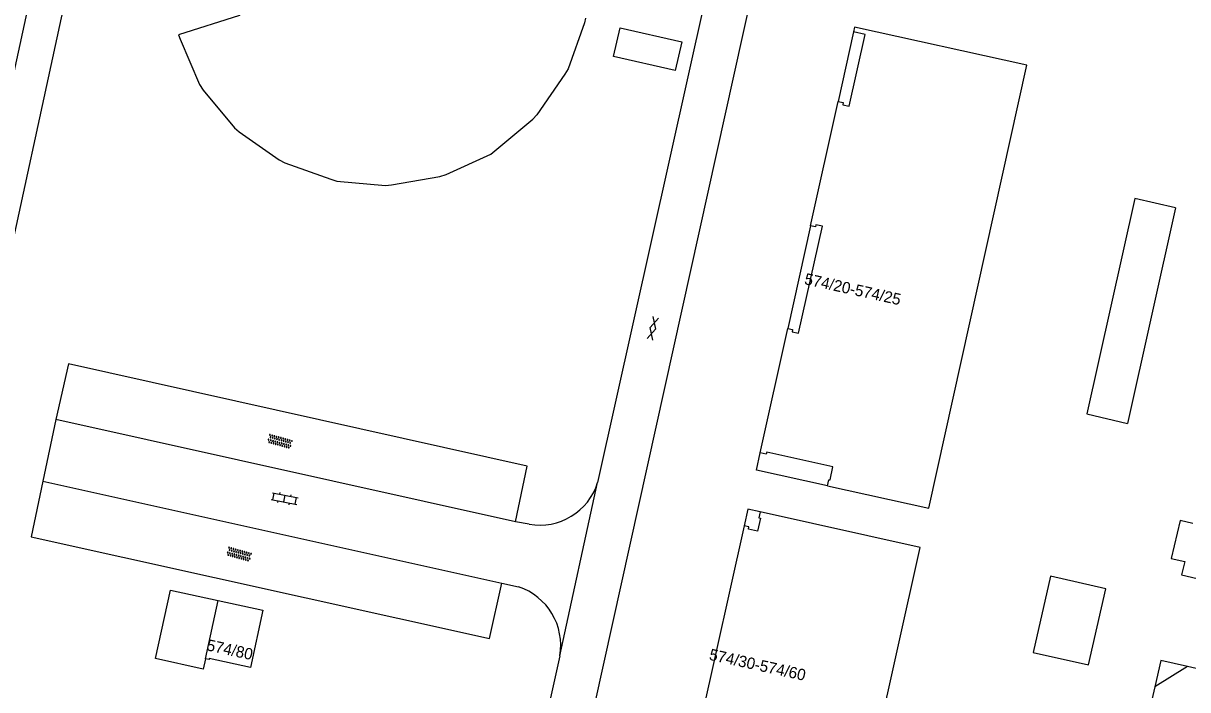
# Model space of a CAD drawing. Extents: x 124000 to 129000, y 395500 to 397503.
# Drawn here: x 128495.2 to 128597.6, y 396855.3 to 396914 of the extents above; entities that cross this region are included whole.
import ezdxf

# ---------------------------------------------------------------- set-up
doc = ezdxf.new("R2010")
doc.units = 0
for name, color, linetype in [('gg-anno-huisnummerreeks BGT', 7, 'Continuous'), ('gg-bbg-hoofdgebouw', 7, 'Continuous'), ('gg-bbg-luifel en loopbrug', 7, 'Continuous'), ('gg-bbg-onder overbouw', 7, 'Continuous'), ('gg-bbg-pand overbouw', 7, 'Continuous'), ('gg-knt-verharding', 7, 'Continuous'), ('gg-knt-verharding nz', 7, 'Continuous'), ('gt-symb-gesloten verharding', 7, 'Continuous'), ('gt-symb-klinker verharding', 7, 'Continuous'), ('gt-symb-overige verharding', 7, 'Continuous')]:
    doc.layers.add(name, color=color, linetype=linetype)

# ---------------------------------------------------------------- blocks, each defined once
blk = doc.blocks.new('gt0-KL1')
at = {"layer": 'gt-symb-klinker verharding'}
for p, q in [((-1.15, 0.3), (1.15, 0.3)), ((-1, -0.3), (-1, 0.3)), ((-0.5, 0.3), (-0.5, 0.45)), ((0, -0.3), (0, 0.3)), ((0.5, 0.3), (0.5, 0.45)), ((1, -0.3), (1, 0.3)), ((-1.15, -0.3), (1.15, -0.3)), ((-0.5, -0.45), (-0.5, -0.3)), ((0.5, -0.45), (0.5, -0.3))]:
    blk.add_line(p, q, dxfattribs=at)
blk = doc.blocks.new('gt0-OVH')
at = {"layer": 'gt-symb-overige verharding'}
for points in [[(-0.97, 0.3), (-0.97, 0.31), (-0.96, 0.32), (-0.97, 0.33), (-0.97, 0.34), (-0.98, 0.35), (-0.99, 0.35), (-1, 0.36), (-1.01, 0.35), (-1.02, 0.35), (-1.03, 0.34), (-1.03, 0.33), (-1.04, 0.32), (-1.03, 0.31), (-1.03, 0.3), (-1.02, 0.29), (-1.01, 0.29), (-1, 0.28), (-0.99, 0.29), (-0.98, 0.29)], [(-0.87, 0.11), (-0.87, 0.12), (-0.86, 0.13), (-0.87, 0.14), (-0.87, 0.15), (-0.88, 0.16), (-0.89, 0.16), (-0.9, 0.16), (-0.91, 0.16), (-0.92, 0.16), (-0.93, 0.15), (-0.93, 0.14), (-0.94, 0.13), (-0.93, 0.12), (-0.93, 0.11), (-0.92, 0.1), (-0.91, 0.09), (-0.9, 0.09), (-0.89, 0.09), (-0.88, 0.1)], [(-0.77, 0.3), (-0.77, 0.31), (-0.76, 0.32), (-0.77, 0.33), (-0.77, 0.34), (-0.78, 0.35), (-0.79, 0.35), (-0.8, 0.36), (-0.81, 0.35), (-0.82, 0.35), (-0.83, 0.34), (-0.83, 0.33), (-0.84, 0.32), (-0.83, 0.31), (-0.83, 0.3), (-0.82, 0.29), (-0.81, 0.29), (-0.8, 0.28), (-0.79, 0.29), (-0.78, 0.29)], [(-0.67, 0.11), (-0.67, 0.12), (-0.66, 0.13), (-0.67, 0.14), (-0.67, 0.15), (-0.68, 0.16), (-0.69, 0.16), (-0.7, 0.16), (-0.71, 0.16), (-0.72, 0.16), (-0.73, 0.15), (-0.73, 0.14), (-0.74, 0.13), (-0.73, 0.12), (-0.73, 0.11), (-0.72, 0.1), (-0.71, 0.09), (-0.7, 0.09), (-0.69, 0.09), (-0.68, 0.1)], [(-0.57, 0.3), (-0.57, 0.31), (-0.56, 0.32), (-0.57, 0.33), (-0.57, 0.34), (-0.58, 0.35), (-0.59, 0.35), (-0.6, 0.36), (-0.61, 0.35), (-0.62, 0.35), (-0.63, 0.34), (-0.63, 0.33), (-0.64, 0.32), (-0.63, 0.31), (-0.63, 0.3), (-0.62, 0.29), (-0.61, 0.29), (-0.6, 0.28), (-0.59, 0.29), (-0.58, 0.29)], [(-0.47, 0.11), (-0.47, 0.12), (-0.46, 0.13), (-0.47, 0.14), (-0.47, 0.15), (-0.48, 0.16), (-0.49, 0.16), (-0.5, 0.16), (-0.51, 0.16), (-0.52, 0.16), (-0.53, 0.15), (-0.53, 0.14), (-0.54, 0.13), (-0.53, 0.12), (-0.53, 0.11), (-0.52, 0.1), (-0.51, 0.09), (-0.5, 0.09), (-0.49, 0.09), (-0.48, 0.1)], [(-0.37, 0.3), (-0.37, 0.31), (-0.36, 0.32), (-0.37, 0.33), (-0.37, 0.34), (-0.38, 0.35), (-0.39, 0.35), (-0.4, 0.36), (-0.41, 0.35), (-0.42, 0.35), (-0.43, 0.34), (-0.43, 0.33), (-0.44, 0.32), (-0.43, 0.31), (-0.43, 0.3), (-0.42, 0.29), (-0.41, 0.29), (-0.4, 0.28), (-0.39, 0.29), (-0.38, 0.29)], [(-0.27, 0.11), (-0.27, 0.12), (-0.26, 0.13), (-0.27, 0.14), (-0.27, 0.15), (-0.28, 0.16), (-0.29, 0.16), (-0.3, 0.16), (-0.31, 0.16), (-0.32, 0.16), (-0.33, 0.15), (-0.33, 0.14), (-0.34, 0.13), (-0.33, 0.12), (-0.33, 0.11), (-0.32, 0.1), (-0.31, 0.09), (-0.3, 0.09), (-0.29, 0.09), (-0.28, 0.1)], [(-0.17, 0.3), (-0.17, 0.31), (-0.16, 0.32), (-0.17, 0.33), (-0.17, 0.34), (-0.18, 0.35), (-0.19, 0.35), (-0.2, 0.36), (-0.21, 0.35), (-0.22, 0.35), (-0.23, 0.34), (-0.23, 0.33), (-0.24, 0.32), (-0.23, 0.31), (-0.23, 0.3), (-0.22, 0.29), (-0.21, 0.29), (-0.2, 0.28), (-0.19, 0.29), (-0.18, 0.29)], [(-0.07, 0.11), (-0.07, 0.12), (-0.06, 0.13), (-0.07, 0.14), (-0.07, 0.15), (-0.08, 0.16), (-0.09, 0.16), (-0.1, 0.16), (-0.11, 0.16), (-0.12, 0.16), (-0.13, 0.15), (-0.13, 0.14), (-0.14, 0.13), (-0.13, 0.12), (-0.13, 0.11), (-0.12, 0.1), (-0.11, 0.09), (-0.1, 0.09), (-0.09, 0.09), (-0.08, 0.1)], [(0.03, 0.3), (0.03, 0.31), (0.04, 0.32), (0.03, 0.33), (0.03, 0.34), (0.02, 0.35), (0.01, 0.35), (0, 0.36), (-0.01, 0.35), (-0.02, 0.35), (-0.03, 0.34), (-0.03, 0.33), (-0.04, 0.32), (-0.03, 0.31), (-0.03, 0.3), (-0.02, 0.29), (-0.01, 0.29), (0, 0.28), (0.01, 0.29), (0.02, 0.29)], [(0.13, 0.11), (0.13, 0.12), (0.14, 0.13), (0.13, 0.14), (0.13, 0.15), (0.12, 0.16), (0.11, 0.16), (0.1, 0.16), (0.09, 0.16), (0.08, 0.16), (0.07, 0.15), (0.07, 0.14), (0.06, 0.13), (0.07, 0.12), (0.07, 0.11), (0.08, 0.1), (0.09, 0.09), (0.1, 0.09), (0.11, 0.09), (0.12, 0.1)], [(0.23, 0.3), (0.23, 0.31), (0.24, 0.32), (0.23, 0.33), (0.23, 0.34), (0.22, 0.35), (0.21, 0.35), (0.2, 0.36), (0.19, 0.35), (0.18, 0.35), (0.17, 0.34), (0.17, 0.33), (0.16, 0.32), (0.17, 0.31), (0.17, 0.3), (0.18, 0.29), (0.19, 0.29), (0.2, 0.28), (0.21, 0.29), (0.22, 0.29)], [(0.33, 0.11), (0.33, 0.12), (0.34, 0.13), (0.33, 0.14), (0.33, 0.15), (0.32, 0.16), (0.31, 0.16), (0.3, 0.16), (0.29, 0.16), (0.28, 0.16), (0.27, 0.15), (0.27, 0.14), (0.26, 0.13), (0.27, 0.12), (0.27, 0.11), (0.28, 0.1), (0.29, 0.09), (0.3, 0.09), (0.31, 0.09), (0.32, 0.1)], [(0.43, 0.3), (0.43, 0.31), (0.44, 0.32), (0.43, 0.33), (0.43, 0.34), (0.42, 0.35), (0.41, 0.35), (0.4, 0.36), (0.39, 0.35), (0.38, 0.35), (0.37, 0.34), (0.37, 0.33), (0.36, 0.32), (0.37, 0.31), (0.37, 0.3), (0.38, 0.29), (0.39, 0.29), (0.4, 0.28), (0.41, 0.29), (0.42, 0.29)], [(0.53, 0.11), (0.53, 0.12), (0.54, 0.13), (0.53, 0.14), (0.53, 0.15), (0.52, 0.16), (0.51, 0.16), (0.5, 0.16), (0.49, 0.16), (0.48, 0.16), (0.47, 0.15), (0.47, 0.14), (0.46, 0.13), (0.47, 0.12), (0.47, 0.11), (0.48, 0.1), (0.49, 0.09), (0.5, 0.09), (0.51, 0.09), (0.52, 0.1)], [(0.63, 0.3), (0.63, 0.31), (0.64, 0.32), (0.63, 0.33), (0.63, 0.34), (0.62, 0.35), (0.61, 0.35), (0.6, 0.36), (0.59, 0.35), (0.58, 0.35), (0.57, 0.34), (0.57, 0.33), (0.56, 0.32), (0.57, 0.31), (0.57, 0.3), (0.58, 0.29), (0.59, 0.29), (0.6, 0.28), (0.61, 0.29), (0.62, 0.29)], [(0.73, 0.11), (0.73, 0.12), (0.74, 0.13), (0.73, 0.14), (0.73, 0.15), (0.72, 0.16), (0.71, 0.16), (0.7, 0.16), (0.69, 0.16), (0.68, 0.16), (0.67, 0.15), (0.67, 0.14), (0.66, 0.13), (0.67, 0.12), (0.67, 0.11), (0.68, 0.1), (0.69, 0.09), (0.7, 0.09), (0.71, 0.09), (0.72, 0.1)], [(0.83, 0.3), (0.83, 0.31), (0.84, 0.32), (0.83, 0.33), (0.83, 0.34), (0.82, 0.35), (0.81, 0.35), (0.8, 0.36), (0.79, 0.35), (0.78, 0.35), (0.77, 0.34), (0.77, 0.33), (0.76, 0.32), (0.77, 0.31), (0.77, 0.3), (0.78, 0.29), (0.79, 0.29), (0.8, 0.28), (0.81, 0.29), (0.82, 0.29)], [(0.93, 0.11), (0.93, 0.12), (0.94, 0.13), (0.93, 0.14), (0.93, 0.15), (0.92, 0.16), (0.91, 0.16), (0.9, 0.16), (0.89, 0.16), (0.88, 0.16), (0.87, 0.15), (0.87, 0.14), (0.86, 0.13), (0.87, 0.12), (0.87, 0.11), (0.88, 0.1), (0.89, 0.09), (0.9, 0.09), (0.91, 0.09), (0.92, 0.1)], [(1.03, 0.3), (1.03, 0.31), (1.04, 0.32), (1.03, 0.33), (1.03, 0.34), (1.02, 0.35), (1.01, 0.35), (1, 0.36), (0.99, 0.35), (0.98, 0.35), (0.97, 0.34), (0.97, 0.33), (0.96, 0.32), (0.97, 0.31), (0.97, 0.3), (0.98, 0.29), (0.99, 0.29), (1, 0.28), (1.01, 0.29), (1.02, 0.29)], [(-0.97, -0.14), (-0.97, -0.13), (-0.96, -0.12), (-0.97, -0.11), (-0.97, -0.1), (-0.98, -0.09), (-0.99, -0.09), (-1, -0.08), (-1.01, -0.09), (-1.02, -0.09), (-1.03, -0.1), (-1.03, -0.11), (-1.04, -0.12), (-1.03, -0.13), (-1.03, -0.14), (-1.02, -0.15), (-1.01, -0.15), (-1, -0.16), (-0.99, -0.15), (-0.98, -0.15)], [(-0.87, -0.33), (-0.87, -0.32), (-0.86, -0.31), (-0.87, -0.3), (-0.87, -0.29), (-0.88, -0.28), (-0.89, -0.28), (-0.9, -0.28), (-0.91, -0.28), (-0.92, -0.28), (-0.93, -0.29), (-0.93, -0.3), (-0.94, -0.31), (-0.93, -0.32), (-0.93, -0.33), (-0.92, -0.34), (-0.91, -0.35), (-0.9, -0.35), (-0.89, -0.35), (-0.88, -0.34)], [(-0.77, -0.14), (-0.77, -0.13), (-0.76, -0.12), (-0.77, -0.11), (-0.77, -0.1), (-0.78, -0.09), (-0.79, -0.09), (-0.8, -0.08), (-0.81, -0.09), (-0.82, -0.09), (-0.83, -0.1), (-0.83, -0.11), (-0.84, -0.12), (-0.83, -0.13), (-0.83, -0.14), (-0.82, -0.15), (-0.81, -0.15), (-0.8, -0.16), (-0.79, -0.15), (-0.78, -0.15)], [(-0.67, -0.33), (-0.67, -0.32), (-0.66, -0.31), (-0.67, -0.3), (-0.67, -0.29), (-0.68, -0.28), (-0.69, -0.28), (-0.7, -0.28), (-0.71, -0.28), (-0.72, -0.28), (-0.73, -0.29), (-0.73, -0.3), (-0.74, -0.31), (-0.73, -0.32), (-0.73, -0.33), (-0.72, -0.34), (-0.71, -0.35), (-0.7, -0.35), (-0.69, -0.35), (-0.68, -0.34)], [(-0.57, -0.14), (-0.57, -0.13), (-0.56, -0.12), (-0.57, -0.11), (-0.57, -0.1), (-0.58, -0.09), (-0.59, -0.09), (-0.6, -0.08), (-0.61, -0.09), (-0.62, -0.09), (-0.63, -0.1), (-0.63, -0.11), (-0.64, -0.12), (-0.63, -0.13), (-0.63, -0.14), (-0.62, -0.15), (-0.61, -0.15), (-0.6, -0.16), (-0.59, -0.15), (-0.58, -0.15)], [(-0.47, -0.33), (-0.47, -0.32), (-0.46, -0.31), (-0.47, -0.3), (-0.47, -0.29), (-0.48, -0.28), (-0.49, -0.28), (-0.5, -0.28), (-0.51, -0.28), (-0.52, -0.28), (-0.53, -0.29), (-0.53, -0.3), (-0.54, -0.31), (-0.53, -0.32), (-0.53, -0.33), (-0.52, -0.34), (-0.51, -0.35), (-0.5, -0.35), (-0.49, -0.35), (-0.48, -0.34)], [(-0.37, -0.14), (-0.37, -0.13), (-0.36, -0.12), (-0.37, -0.11), (-0.37, -0.1), (-0.38, -0.09), (-0.39, -0.09), (-0.4, -0.08), (-0.41, -0.09), (-0.42, -0.09), (-0.43, -0.1), (-0.43, -0.11), (-0.44, -0.12), (-0.43, -0.13), (-0.43, -0.14), (-0.42, -0.15), (-0.41, -0.15), (-0.4, -0.16), (-0.39, -0.15), (-0.38, -0.15)], [(-0.27, -0.33), (-0.27, -0.32), (-0.26, -0.31), (-0.27, -0.3), (-0.27, -0.29), (-0.28, -0.28), (-0.29, -0.28), (-0.3, -0.28), (-0.31, -0.28), (-0.32, -0.28), (-0.33, -0.29), (-0.33, -0.3), (-0.34, -0.31), (-0.33, -0.32), (-0.33, -0.33), (-0.32, -0.34), (-0.31, -0.35), (-0.3, -0.35), (-0.29, -0.35), (-0.28, -0.34)], [(-0.17, -0.14), (-0.17, -0.13), (-0.16, -0.12), (-0.17, -0.11), (-0.17, -0.1), (-0.18, -0.09), (-0.19, -0.09), (-0.2, -0.08), (-0.21, -0.09), (-0.22, -0.09), (-0.23, -0.1), (-0.23, -0.11), (-0.24, -0.12), (-0.23, -0.13), (-0.23, -0.14), (-0.22, -0.15), (-0.21, -0.15), (-0.2, -0.16), (-0.19, -0.15), (-0.18, -0.15)], [(-0.07, -0.33), (-0.07, -0.32), (-0.06, -0.31), (-0.07, -0.3), (-0.07, -0.29), (-0.08, -0.28), (-0.09, -0.28), (-0.1, -0.28), (-0.11, -0.28), (-0.12, -0.28), (-0.13, -0.29), (-0.13, -0.3), (-0.14, -0.31), (-0.13, -0.32), (-0.13, -0.33), (-0.12, -0.34), (-0.11, -0.35), (-0.1, -0.35), (-0.09, -0.35), (-0.08, -0.34)], [(0.03, -0.14), (0.03, -0.13), (0.04, -0.12), (0.03, -0.11), (0.03, -0.1), (0.02, -0.09), (0.01, -0.09), (0, -0.08), (-0.01, -0.09), (-0.02, -0.09), (-0.03, -0.1), (-0.03, -0.11), (-0.04, -0.12), (-0.03, -0.13), (-0.03, -0.14), (-0.02, -0.15), (-0.01, -0.15), (0, -0.16), (0.01, -0.15), (0.02, -0.15)], [(0.13, -0.33), (0.13, -0.32), (0.14, -0.31), (0.13, -0.3), (0.13, -0.29), (0.12, -0.28), (0.11, -0.28), (0.1, -0.28), (0.09, -0.28), (0.08, -0.28), (0.07, -0.29), (0.07, -0.3), (0.06, -0.31), (0.07, -0.32), (0.07, -0.33), (0.08, -0.34), (0.09, -0.35), (0.1, -0.35), (0.11, -0.35), (0.12, -0.34)], [(0.23, -0.14), (0.23, -0.13), (0.24, -0.12), (0.23, -0.11), (0.23, -0.1), (0.22, -0.09), (0.21, -0.09), (0.2, -0.08), (0.19, -0.09), (0.18, -0.09), (0.17, -0.1), (0.17, -0.11), (0.16, -0.12), (0.17, -0.13), (0.17, -0.14), (0.18, -0.15), (0.19, -0.15), (0.2, -0.16), (0.21, -0.15), (0.22, -0.15)], [(0.33, -0.33), (0.33, -0.32), (0.34, -0.31), (0.33, -0.3), (0.33, -0.29), (0.32, -0.28), (0.31, -0.28), (0.3, -0.28), (0.29, -0.28), (0.28, -0.28), (0.27, -0.29), (0.27, -0.3), (0.26, -0.31), (0.27, -0.32), (0.27, -0.33), (0.28, -0.34), (0.29, -0.35), (0.3, -0.35), (0.31, -0.35), (0.32, -0.34)], [(0.43, -0.14), (0.43, -0.13), (0.44, -0.12), (0.43, -0.11), (0.43, -0.1), (0.42, -0.09), (0.41, -0.09), (0.4, -0.08), (0.39, -0.09), (0.38, -0.09), (0.37, -0.1), (0.37, -0.11), (0.36, -0.12), (0.37, -0.13), (0.37, -0.14), (0.38, -0.15), (0.39, -0.15), (0.4, -0.16), (0.41, -0.15), (0.42, -0.15)], [(0.53, -0.33), (0.53, -0.32), (0.54, -0.31), (0.53, -0.3), (0.53, -0.29), (0.52, -0.28), (0.51, -0.28), (0.5, -0.28), (0.49, -0.28), (0.48, -0.28), (0.47, -0.29), (0.47, -0.3), (0.46, -0.31), (0.47, -0.32), (0.47, -0.33), (0.48, -0.34), (0.49, -0.35), (0.5, -0.35), (0.51, -0.35), (0.52, -0.34)], [(0.63, -0.14), (0.63, -0.13), (0.64, -0.12), (0.63, -0.11), (0.63, -0.1), (0.62, -0.09), (0.61, -0.09), (0.6, -0.08), (0.59, -0.09), (0.58, -0.09), (0.57, -0.1), (0.57, -0.11), (0.56, -0.12), (0.57, -0.13), (0.57, -0.14), (0.58, -0.15), (0.59, -0.15), (0.6, -0.16), (0.61, -0.15), (0.62, -0.15)], [(0.73, -0.33), (0.73, -0.32), (0.74, -0.31), (0.73, -0.3), (0.73, -0.29), (0.72, -0.28), (0.71, -0.28), (0.7, -0.28), (0.69, -0.28), (0.68, -0.28), (0.67, -0.29), (0.67, -0.3), (0.66, -0.31), (0.67, -0.32), (0.67, -0.33), (0.68, -0.34), (0.69, -0.35), (0.7, -0.35), (0.71, -0.35), (0.72, -0.34)], [(0.83, -0.14), (0.83, -0.13), (0.84, -0.12), (0.83, -0.11), (0.83, -0.1), (0.82, -0.09), (0.81, -0.09), (0.8, -0.08), (0.79, -0.09), (0.78, -0.09), (0.77, -0.1), (0.77, -0.11), (0.76, -0.12), (0.77, -0.13), (0.77, -0.14), (0.78, -0.15), (0.79, -0.15), (0.8, -0.16), (0.81, -0.15), (0.82, -0.15)], [(0.93, -0.33), (0.93, -0.32), (0.94, -0.31), (0.93, -0.3), (0.93, -0.29), (0.92, -0.28), (0.91, -0.28), (0.9, -0.28), (0.89, -0.28), (0.88, -0.28), (0.87, -0.29), (0.87, -0.3), (0.86, -0.31), (0.87, -0.32), (0.87, -0.33), (0.88, -0.34), (0.89, -0.35), (0.9, -0.35), (0.91, -0.35), (0.92, -0.34)], [(1.03, -0.14), (1.03, -0.13), (1.04, -0.12), (1.03, -0.11), (1.03, -0.1), (1.02, -0.09), (1.01, -0.09), (1, -0.08), (0.99, -0.09), (0.98, -0.09), (0.97, -0.1), (0.97, -0.11), (0.96, -0.12), (0.97, -0.13), (0.97, -0.14), (0.98, -0.15), (0.99, -0.15), (1, -0.16), (1.01, -0.15), (1.02, -0.15)]]:
    blk.add_lwpolyline(points, close=True, dxfattribs=at)
blk = doc.blocks.new('gt0-GESVH1')
at = {"layer": 'gt-symb-gesloten verharding'}
for p, q in [((-0.99, -0.26), (0.01, 0.24)), ((0.01, -0.26), (-0.99, 0.24)), ((0.01, 0.24), (1.01, -0.26)), ((1.01, 0.24), (0.01, -0.26))]:
    blk.add_line(p, q, dxfattribs=at)

msp = doc.modelspace()

# ---------------------------------------------------------------- linework, layer by layer
at = {"layer": 'gg-bbg-hoofdgebouw'}
for p, q in [((128542.83, 396909.47), (128540.39, 396905.9)), ((128564.43, 396896.14), (128566.85, 396907.08)), ((128560.02, 396876.17), (128562.44, 396887.12)), ((128558.59, 396869.75), (128553.54, 396847)), ((128511.26, 396858.06), (128512.37, 396863.19)), ((128599.46, 396856.95), (128597.57, 396857.39)), ((128594.69, 396855.6), (128593.15, 396848.87))]:
    msp.add_line(p, q, dxfattribs=at)
for points in [[(128514.02, 396921.33), (128513.73, 396919.61), (128513.67, 396917.98), (128513.82, 396916.36), (128514.24, 396914.65), (128508.89, 396912.95), (128509.02, 396912.54), (128510.74, 396908.56), (128511.05, 396908.07), (128513.81, 396904.76), (128514.21, 396904.4), (128517.74, 396901.93), (128518.22, 396901.68), (128522.26, 396900.23), (128522.8, 396900.08), (128527.08, 396899.7), (128527.62, 396899.74), (128531.86, 396900.47), (128532.42, 396900.64), (128536.33, 396902.44), (128540.04, 396905.51), (128540.39, 396905.9)], [(128544.67, 396914.41), (128544.57, 396913.99), (128543.12, 396909.96), (128542.83, 396909.47)], [(128565.92, 396873.28), (128574.83, 396871.31), (128583.43, 396910.27), (128568.3, 396913.61), (128568.21, 396913.2)], [(128562.44, 396887.12), (128562.86, 396887.03), (128562.82, 396886.83), (128563.39, 396886.71), (128565.48, 396896.1), (128564.91, 396896.23), (128564.87, 396896.04), (128564.43, 396896.14)], [(128553.19, 396840.3), (128558.33, 396839.17), (128558.43, 396839.59), (128558.29, 396839.62), (128558.54, 396840.78), (128560.69, 396840.3), (128556.52, 396821.54), (128571.67, 396818.17), (128578.47, 396848.86), (128571.71, 396850.35), (128571.67, 396850.16), (128570.19, 396850.48), (128574.06, 396867.85), (128560, 396870.99)], [(128598.04, 396869.97), (128596.92, 396870.24), (128596.13, 396866.89), (128597.32, 396866.63), (128597.04, 396865.44), (128600.41, 396864.66), (128600.7, 396865.89)], [(128512.37, 396863.19), (128516.3, 396862.34), (128515.21, 396857.31), (128511.59, 396858.1), (128511.57, 396857.99), (128511.26, 396858.06)]]:
    msp.add_lwpolyline(points, dxfattribs=at)
at = {"layer": 'gg-bbg-luifel en loopbrug'}
for p, q in [((128596.5, 396897.72), (128592.3, 396878.76)), ((128564.43, 396896.14), (128562.44, 396887.12))]:
    msp.add_line(p, q, dxfattribs=at)
for points in [[(128547.12, 396911.04), (128547.7, 396913.55), (128553.12, 396912.31), (128552.55, 396909.8), (128547.12, 396911.04)], [(128596.5, 396897.72), (128592.94, 396898.55), (128588.73, 396879.6), (128592.3, 396878.76)], [(128584.01, 396858.62), (128588.87, 396857.52), (128590.39, 396864.22), (128585.52, 396865.32), (128584.01, 396858.62)], [(128511.26, 396858.06), (128511.06, 396857.16), (128506.86, 396858.08), (128508.17, 396864.1), (128512.37, 396863.19)]]:
    msp.add_lwpolyline(points, dxfattribs=at)
at = {"layer": 'gg-bbg-onder overbouw'}
msp.add_line((128597.57, 396857.39), (128594.69, 396855.6), dxfattribs=at)
for points in [[(128566.85, 396907.08), (128567.31, 396906.98), (128567.26, 396906.79), (128567.83, 396906.66), (128569.22, 396912.97), (128568.21, 396913.2)], [(128565.92, 396873.28), (128566.04, 396873.8), (128566.15, 396873.79), (128566.38, 396874.94), (128560.58, 396876.24), (128560.54, 396876.05), (128560.02, 396876.17)], [(128560, 396870.99), (128559.88, 396870.47), (128560.05, 396870.43), (128559.77, 396869.28), (128558.97, 396869.47), (128559.01, 396869.66), (128558.59, 396869.75)]]:
    msp.add_lwpolyline(points, dxfattribs=at)
at = {"layer": 'gg-bbg-pand overbouw'}
msp.add_line((128568.21, 396913.2), (128566.85, 396907.08), dxfattribs=at)
for points in [[(128565.92, 396873.28), (128559.68, 396874.66), (128560.02, 396876.17)], [(128560, 396870.99), (128558.92, 396871.23), (128558.59, 396869.75)], [(128597.57, 396857.39), (128595.23, 396857.93), (128594.69, 396855.6)]]:
    msp.add_lwpolyline(points, dxfattribs=at)
at = {"layer": 'gg-knt-verharding'}
for p, q in [((128487.16, 396861.63), (128506.93, 396953.01)), ((128561.34, 396943.88), (128545.72, 396873.58)), ((128498.11, 396879.11), (128496.96, 396873.68)), ((128542.41, 396858.33), (128545.72, 396873.58)), ((128539.7, 396869.9), (128538.5, 396870.12)), ((128537.29, 396864.73), (128538.77, 396864.4)), ((128542.41, 396858.33), (128540.45, 396849.49))]:
    msp.add_line(p, q, dxfattribs=at)
for points in [[(128516.68, 397011.88), (128504.46, 396956.06), (128484.19, 396862.6)], [(128534.51, 396837.68), (128538.36, 396831.47), (128542.72, 396830.58), (128540.95, 396833.54), (128575.31, 396988.94)], [(128538.5, 396870.12), (128539.52, 396875.01), (128499.22, 396883.99), (128498.11, 396879.11)], [(128496.96, 396873.68), (128495.93, 396868.78), (128536.22, 396859.84), (128537.29, 396864.73)]]:
    msp.add_lwpolyline(points, dxfattribs=at)
for centre, radius, start, end in [((128540.63, 396875.15), 5.33, 259.9387, 342.8381), ((128537.08, 396859.26), 5.4, 350.0733, 71.8459)]:
    msp.add_arc(centre, radius, start, end, dxfattribs=at)
at = {"layer": 'gg-knt-verharding nz'}
for p, q in [((128538.5, 396870.12), (128498.11, 396879.11)), ((128496.96, 396873.68), (128537.29, 396864.73))]:
    msp.add_line(p, q, dxfattribs=at)

# ---------------------------------------------------------------- block references
at = {"layer": 'gt-symb-gesloten verharding', "rotation": 75.4080437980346}
msp.add_blockref('gt0-GESVH1', (128550.56, 396887.12), dxfattribs=at)
at = {"layer": 'gt-symb-klinker verharding', "rotation": -11.534620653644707}
msp.add_blockref('gt0-KL1', (128518.21, 396872.15), dxfattribs=at)
at = {"layer": 'gt-symb-overige verharding'}
for p, rotation in [((128517.8, 396877.18), -15.606930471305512), ((128514.21, 396867.26), -15.606930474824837)]:
    msp.add_blockref('gt0-OVH', p, dxfattribs=dict(at, rotation=rotation))

# ---------------------------------------------------------------- texts
at = {"layer": 'gg-anno-huisnummerreeks BGT'}
for s, rotation, p in [('574/20-574/25', 347.5, (128563.83, 396891.02)), ('574/80', 347.7, (128511.3, 396858.82)), ('574/30-574/60', 347.5, (128555.46, 396857.99))]:
    msp.add_text(s, height=1, rotation=rotation, dxfattribs=at).set_placement(p)

doc.saveas('drawing.dxf')
